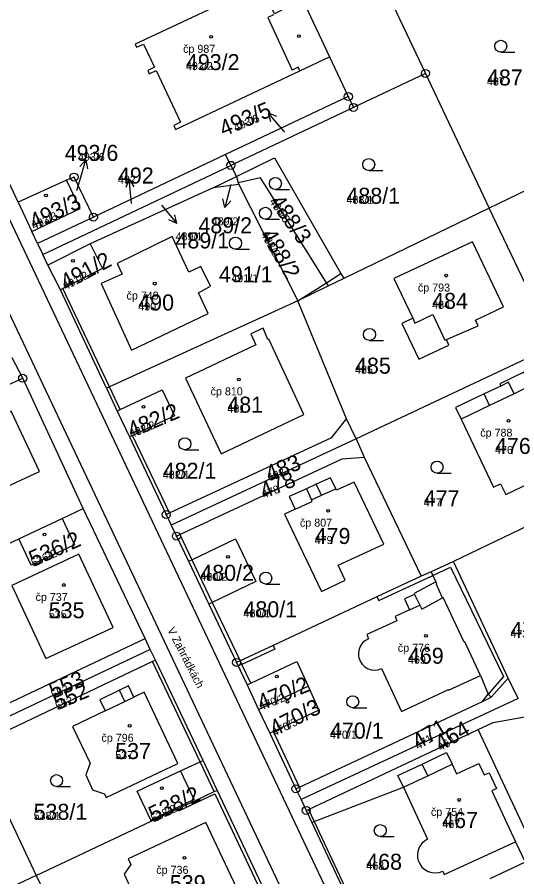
# Model space of a CAD drawing. Extents: x -763628 to -761565, y -976033 to -973833.
# Drawn here: x -761974.4 to -761912, y -974403.6 to -974296.1 of the extents above; entities that cross this region are included whole.
import ezdxf

# ---------------------------------------------------------------- set-up
doc = ezdxf.new("R2010")
doc.units = 0
for name, color, linetype in [('KN_cisla parcel 1000', 7, 'Continuous'), ('KN_cisla parcel 500', 7, 'Continuous'), ('KN_cisla parcel znacky', 7, 'Continuous'), ('KN_cisla popisna 500', 7, 'Continuous'), ('KN_hranice parcel', 7, 'Continuous'), ('KN_popisy', 7, 'Continuous'), ('KN_vnitrni kresba parcel', 7, 'Continuous'), ('KN_znacky bodu BP', 7, 'Continuous'), ('KN_znacky budov', 7, 'Continuous'), ('KN_znacky kultur', 7, 'Continuous')]:
    doc.layers.add(name, color=color, linetype=linetype)

msp = doc.modelspace()

# ---------------------------------------------------------------- linework, layer by layer
at = {"layer": 'KN_cisla parcel znacky'}
for p, q in [((-761941.12, -974310.37), (-761943.09, -974308.11)), ((-761943.09, -974308.11), (-761942.05, -974308.53)), ((-761943.09, -974308.11), (-761942.81, -974309.19)), ((-761941, -974310.5), (-761941.12, -974310.37)), ((-761966.7, -974316.86), (-761965.87, -974313.98)), ((-761965.87, -974313.98), (-761966.63, -974314.8)), ((-761965.87, -974313.98), (-761965.67, -974315.08)), ((-761966.97, -974317.82), (-761966.7, -974316.86)), ((-761960.45, -974316.4), (-761960.85, -974317.44)), ((-761960.14, -974319.38), (-761960.45, -974316.4)), ((-761960.45, -974316.4), (-761959.85, -974317.34)), ((-761947.74, -974317.04), (-761948.52, -974319.94)), ((-761948.52, -974319.94), (-761948.74, -974318.84)), ((-761960.13, -974319.44), (-761960.14, -974319.38)), ((-761956.41, -974319.62), (-761954.48, -974321.92)), ((-761948.52, -974319.94), (-761947.77, -974319.1)), ((-761954.48, -974321.92), (-761954.74, -974320.83)), ((-761954.48, -974321.92), (-761955.51, -974321.47))]:
    msp.add_line(p, q, dxfattribs=at)
at = {"layer": 'KN_hranice parcel'}
for p, q in [((-761938.82, -974293.9), (-761935.42, -974301.11)), ((-761974.31, -974319.25), (-761985.88, -974294.69)), ((-761935.42, -974301.11), (-761933.08, -974306.07)), ((-761923.46, -974303.18), (-761932.44, -974307.43)), ((-761923.46, -974303.18), (-761915.49, -974320.01)), ((-761933.08, -974306.07), (-761948.4, -974313.32)), ((-761933.08, -974306.07), (-761932.44, -974307.43)), ((-761932.44, -974307.43), (-761947.75, -974314.66)), ((-761897.5, -974311.28), (-761915.49, -974320.01)), ((-761948.4, -974313.32), (-761964.91, -974321.13)), ((-761947.75, -974314.66), (-761948.4, -974313.32)), ((-761971.24, -974325.78), (-761947.75, -974314.66)), ((-761947.75, -974314.66), (-761947.06, -974316.05)), ((-761968.28, -974316.51), (-761974.31, -974319.25)), ((-761949.97, -974317.47), (-761947.06, -974316.05)), ((-761947.06, -974316.05), (-761946.84, -974316.84)), ((-761946.84, -974316.84), (-761946.74, -974317.04)), ((-761949.97, -974317.47), (-761965.33, -974324.46)), ((-761946.74, -974317.04), (-761949.97, -974317.47)), ((-761946.74, -974317.04), (-761939.4, -974331.58)), ((-761974.31, -974319.25), (-761972.6, -974322.93)), ((-761915.49, -974320.01), (-761933.64, -974328.79)), ((-761907.32, -974337.15), (-761915.49, -974320.01)), ((-761964.91, -974321.13), (-761971.9, -974324.44)), ((-761971.9, -974324.44), (-761972.6, -974322.93)), ((-761971.9, -974324.44), (-761971.24, -974325.78)), ((-761965.33, -974324.46), (-761970.59, -974327.12)), ((-761970.59, -974327.12), (-761971.24, -974325.78)), ((-761969.04, -974330.2), (-761970.59, -974327.12)), ((-761935.57, -974329.72), (-761939.4, -974331.58)), ((-761933.64, -974328.79), (-761935.57, -974329.72)), ((-761963.28, -974342.49), (-761969.04, -974330.2)), ((-761933.31, -974346.32), (-761939.4, -974331.58)), ((-761907.32, -974337.15), (-761932.11, -974348.84)), ((-761973.75, -974341.26), (-761975.06, -974338.71)), ((-761973.75, -974341.26), (-761979.88, -974344.16)), ((-761966.19, -974357.54), (-761973.75, -974341.26)), ((-761963.28, -974342.49), (-761961.93, -974345.36)), ((-761961.93, -974345.36), (-761960.39, -974348.6)), ((-761932.11, -974348.84), (-761933.31, -974346.32)), ((-761960.39, -974348.6), (-761955.83, -974358.29)), ((-761932.11, -974348.84), (-761955.19, -974359.63)), ((-761932.11, -974348.84), (-761931.12, -974351.1)), ((-761931.12, -974351.1), (-761923.98, -974366)), ((-761899.23, -974354.19), (-761919.93, -974364.14)), ((-761968.82, -974358.78), (-761966.19, -974357.54)), ((-761958.47, -974373.77), (-761966.19, -974357.54)), ((-761974.24, -974361.32), (-761968.82, -974358.78)), ((-761955.83, -974358.29), (-761955.19, -974359.63)), ((-761955.19, -974359.63), (-761954.55, -974360.98)), ((-761988.79, -974368.13), (-761974.24, -974361.32)), ((-761954.55, -974360.98), (-761953.04, -974364.12)), ((-761953.04, -974364.12), (-761950.52, -974369.47)), ((-761919.93, -974364.14), (-761922.73, -974365.43)), ((-761913.1, -974378.74), (-761919.93, -974364.14)), ((-761922.73, -974365.43), (-761923.98, -974366)), ((-761950.52, -974369.47), (-761947.03, -974376.77)), ((-761957.81, -974375.16), (-761958.47, -974373.77)), ((-761957.81, -974375.16), (-761980.39, -974385.85)), ((-761957.18, -974376.49), (-761957.81, -974375.16)), ((-761951.23, -974389.02), (-761957.18, -974376.49)), ((-761947.03, -974376.77), (-761945.72, -974379.57)), ((-761915.26, -974381.12), (-761913.1, -974378.74)), ((-761911.89, -974381.27), (-761913.1, -974378.74)), ((-761945.72, -974379.57), (-761944.28, -974382.64)), ((-761944.28, -974382.64), (-761938.1, -974379.74)), ((-761911.89, -974381.27), (-761938.99, -974393.91)), ((-761944.28, -974382.64), (-761942.89, -974385.62)), ((-761942.89, -974385.62), (-761939.63, -974392.56)), ((-761979.33, -974388.07), (-761972.08, -974403.39)), ((-761949.47, -974392.73), (-761951.23, -974389.02)), ((-761941.77, -974409.04), (-761949.47, -974392.73)), ((-761939.63, -974392.56), (-761938.99, -974393.91)), ((-761938.99, -974393.91), (-761938.34, -974395.25)), ((-761938.34, -974395.25), (-761937.63, -974396.76)), ((-761972.08, -974403.39), (-761957.7, -974396.61)), ((-761937.63, -974396.76), (-761930.85, -974411.13)), ((-761911, -974401.72), (-761915.39, -974403.8)), ((-761972.08, -974403.39), (-761964.61, -974418.77))]:
    msp.add_line(p, q, dxfattribs=at)
for points in [[(-761923.09, -974277.75), (-761931, -974287.18), (-761923.46, -974303.18)], [(-761938.82, -974293.9), (-761942.3, -974295.72), (-761944, -974292.11), (-761944.15, -974292.18), (-761959.71, -974299.51), (-761959.52, -974299.91), (-761958.66, -974299.51), (-761957.29, -974302.41), (-761958.14, -974302.81), (-761957.95, -974303.22), (-761957.1, -974302.81), (-761954.03, -974309.28), (-761954.88, -974309.68), (-761954.65, -974310.18), (-761939.14, -974302.86), (-761935.42, -974301.11)], [(-761947.06, -974316.05), (-761942.32, -974313.74), (-761934, -974328.16), (-761933.64, -974328.79)], [(-761972.6, -974322.93), (-761966.57, -974320.05), (-761968.28, -974316.51)], [(-761964.91, -974321.13), (-761967.34, -974316.13), (-761968.28, -974316.51)], [(-761935.57, -974329.72), (-761935.82, -974329.32), (-761937.95, -974325.94), (-761944.07, -974316.22), (-761946.84, -974316.84)], [(-761951.51, -974327.28), (-761952.98, -974328.02), (-761955.07, -974323.53), (-761961.94, -974326.91), (-761961.33, -974328.24), (-761963.96, -974329.44), (-761960.15, -974337.76), (-761950.57, -974333.19), (-761951.79, -974330.57), (-761950.31, -974329.77), (-761951.51, -974327.28)], [(-761926.38, -974334.4), (-761924.26, -974338.88), (-761920.52, -974337.11), (-761920.84, -974336.43), (-761916.86, -974334.7), (-761917.18, -974334.02), (-761913.69, -974332.34), (-761917.58, -974324.22), (-761927.39, -974328.8), (-761925.04, -974333.77), (-761926.38, -974334.4)], [(-761965.33, -974324.46), (-761963.78, -974327.54), (-761968.75, -974330.05), (-761969.04, -974330.2)], [(-761939.4, -974331.58), (-761962.92, -974342.32), (-761963.28, -974342.49)], [(-761948.95, -974350.7), (-761938.63, -974345.8), (-761943.02, -974336.36), (-761943.14, -974336.42), (-761943.72, -974335), (-761945.27, -974335.73), (-761944.63, -974337.08), (-761953.43, -974341.25), (-761948.95, -974350.7)], [(-761907.17, -974351.14), (-761906.28, -974350.71), (-761910.36, -974342.2), (-761911.18, -974340.48), (-761914.17, -974341.96), (-761914.04, -974342.23), (-761916.12, -974343.22), (-761919.7, -974344.92), (-761919, -974346.37), (-761914.93, -974354.86), (-761914.06, -974354.44), (-761913.42, -974355.78), (-761906.53, -974352.48), (-761907.17, -974351.14)], [(-761961.93, -974345.36), (-761961.56, -974345.18), (-761956.33, -974342.7), (-761954.79, -974345.96), (-761960.02, -974348.42), (-761960.39, -974348.6)], [(-761984.59, -974346.39), (-761983.29, -974349.16), (-761981.91, -974352.09), (-761982.83, -974352.52), (-761980.74, -974356.97), (-761979.82, -974356.54), (-761979.76, -974356.68), (-761971.65, -974352.91), (-761975.18, -974345.39), (-761978.53, -974346.95), (-761979.88, -974344.16)], [(-761955.83, -974358.29), (-761955.41, -974358.09), (-761935.16, -974348.68), (-761933.31, -974346.32)], [(-761954.55, -974360.98), (-761954.14, -974360.79), (-761933.86, -974351.31), (-761931.12, -974351.1)], [(-761934.36, -974364.62), (-761928.66, -974362), (-761932.37, -974354.25), (-761934.57, -974355.26), (-761934.66, -974355.06), (-761935.29, -974353.69), (-761937.08, -974354.51), (-761938.32, -974355.07), (-761940.46, -974356.05), (-761939.73, -974357.63), (-761941.07, -974358.25), (-761936.44, -974367.9), (-761933.47, -974366.47), (-761934.36, -974364.62)], [(-761968.82, -974358.78), (-761967.28, -974362.08), (-761972.7, -974364.61), (-761974.24, -974361.32)], [(-761953.04, -974364.12), (-761952.64, -974363.93), (-761947.18, -974361.34), (-761944.64, -974366.67), (-761950.08, -974369.26), (-761950.52, -974369.47)], [(-761970.84, -974376.28), (-761962.47, -974372.39), (-761966.73, -974363.24), (-761975.1, -974367.14), (-761970.84, -974376.28)], [(-761923.98, -974366), (-761929.5, -974368.58), (-761942.47, -974374.64), (-761946.58, -974376.56), (-761947.03, -974376.77)], [(-761922.73, -974365.43), (-761922.51, -974365.89), (-761922.14, -974366.7), (-761924.86, -974368.17), (-761924.81, -974368.27), (-761926.05, -974368.83), (-761925.43, -974370.19), (-761927.25, -974371.02), (-761927.01, -974371.56), (-761930.79, -974373.28), (-761930.55, -974373.81)], [(-761981.48, -974383.55), (-761978.36, -974383.17), (-761958.47, -974373.77)], [(-761930.55, -974373.81), (-761930.95, -974374.03), (-761931.29, -974374.32), (-761931.55, -974374.69), (-761931.73, -974375.1), (-761931.81, -974375.55), (-761931.8, -974376), (-761931.76, -974376.16), (-761931.61, -974376.59), (-761931.37, -974376.97), (-761931.05, -974377.29), (-761930.67, -974377.53), (-761930.24, -974377.68), (-761929.8, -974377.73), (-761929.35, -974377.69), (-761928.92, -974377.54)], [(-761957.18, -974376.49), (-761957.55, -974376.66), (-761977.07, -974385.94), (-761979.33, -974388.07)], [(-761945.72, -974379.57), (-761945.27, -974379.36), (-761939.51, -974376.66), (-761938.1, -974379.74)], [(-761928.92, -974377.54), (-761926.43, -974382.88), (-761920.58, -974380.15), (-761920.55, -974380.23), (-761916.59, -974378.39), (-761915.6, -974380.75), (-761915.26, -974381.12)], [(-761965.88, -974390.81), (-761965.02, -974392.69), (-761963.54, -974393.19), (-761963.33, -974393.64), (-761954.37, -974389.38), (-761958.56, -974380.47), (-761959.87, -974381.1), (-761960.53, -974379.71), (-761961.65, -974380.24), (-761964.12, -974381.43), (-761963.46, -974382.82), (-761967.53, -974384.77), (-761965.33, -974389.35), (-761965.88, -974390.81)], [(-761938.1, -974379.74), (-761936.75, -974382.74), (-761942.44, -974385.41), (-761942.89, -974385.62)], [(-761939.63, -974392.56), (-761939.18, -974392.35), (-761916.34, -974381.63), (-761915.26, -974381.12)], [(-761938.34, -974395.25), (-761938.05, -974395.13), (-761916.87, -974385.16), (-761915.01, -974384.29), (-761910.84, -974383.53)], [(-761957.7, -974396.61), (-761957.76, -974396.47), (-761959.45, -974392.86), (-761954.04, -974390.31), (-761951.59, -974389.19), (-761951.23, -974389.02)], [(-761957.7, -974396.61), (-761954.35, -974395.03), (-761952.26, -974394.05), (-761949.83, -974392.9), (-761949.47, -974392.73)], [(-761937.63, -974396.76), (-761937.35, -974396.65), (-761926.21, -974392.34), (-761923.18, -974398.84)], [(-761960.26, -974402.03), (-761961.09, -974403.24), (-761960.11, -974405.3), (-761958.6, -974405.41), (-761956.01, -974410.93), (-761946.35, -974406.4), (-761950.89, -974396.76), (-761960.59, -974401.31), (-761960.26, -974402.03)], [(-761923.18, -974398.84), (-761923.58, -974399.09), (-761923.92, -974399.41), (-761924.19, -974399.8), (-761924.37, -974400.24), (-761924.45, -974400.7), (-761924.43, -974401.17), (-761924.35, -974401.52), (-761924.16, -974401.95), (-761923.88, -974402.34), (-761923.53, -974402.65), (-761923.12, -974402.88), (-761922.67, -974403.03), (-761922.2, -974403.07), (-761921.73, -974403.01), (-761921.29, -974402.86)], [(-761921.29, -974402.86), (-761921.11, -974403.27), (-761912.19, -974399.18), (-761911, -974401.72)], [(-761972.08, -974403.39), (-761992, -974412.76), (-761990.67, -974415.57)]]:
    msp.add_lwpolyline(points, dxfattribs=at)
at = {"layer": 'KN_vnitrni kresba parcel'}
for p, q in [((-761995.92, -974278.05), (-761920.49, -974437.58)), ((-761922.98, -974444.02), (-761996.73, -974288.1)), ((-761942.42, -974295.85), (-761943.15, -974296.19)), ((-761943.15, -974296.19), (-761940.08, -974302.75)), ((-761939.35, -974302.41), (-761940.08, -974302.75)), ((-761939.14, -974302.86), (-761939.35, -974302.41)), ((-761935.82, -974329.32), (-761934, -974328.16)), ((-761939.4, -974331.58), (-761935.82, -974329.32)), ((-761962.92, -974342.32), (-761968.75, -974330.05)), ((-761925.04, -974333.77), (-761924.76, -974334.37)), ((-761924.76, -974334.37), (-761922.52, -974333.31)), ((-761922.52, -974333.31), (-761921.01, -974336.5)), ((-761921.01, -974336.5), (-761920.84, -974336.43)), ((-761961.56, -974345.18), (-761962.92, -974342.32)), ((-761913.07, -974341.77), (-761914.04, -974342.23)), ((-761912.38, -974343.22), (-761913.07, -974341.77)), ((-761910.36, -974342.2), (-761912.38, -974343.22)), ((-761915.43, -974344.67), (-761916.12, -974343.22)), ((-761912.38, -974343.22), (-761915.43, -974344.67)), ((-761915.43, -974344.67), (-761919, -974346.37)), ((-761955.41, -974358.09), (-761960.02, -974348.42)), ((-761938.32, -974355.07), (-761937.7, -974356.45)), ((-761936.45, -974355.88), (-761937.08, -974354.51)), ((-761936.45, -974355.88), (-761934.66, -974355.06)), ((-761937.7, -974356.45), (-761936.45, -974355.88)), ((-761937.61, -974356.65), (-761937.7, -974356.45)), ((-761939.73, -974357.63), (-761937.61, -974356.65)), ((-761954.14, -974360.79), (-761952.64, -974363.93)), ((-761952.64, -974363.93), (-761950.08, -974369.26)), ((-761922.51, -974365.89), (-761920.33, -974364.88)), ((-761920.33, -974364.88), (-761913.72, -974378.53)), ((-761929.29, -974369.04), (-761922.51, -974365.89)), ((-761922.01, -974366.98), (-761922.14, -974366.7)), ((-761922.08, -974367.02), (-761922.01, -974366.98)), ((-761921.3, -974368.69), (-761922.08, -974367.02)), ((-761924.81, -974368.27), (-761924.14, -974369.6)), ((-761950.08, -974369.26), (-761946.58, -974376.56)), ((-761929.5, -974368.58), (-761929.29, -974369.04)), ((-761923.88, -974370.13), (-761921.3, -974368.69)), ((-761921.23, -974368.66), (-761921.3, -974368.69)), ((-761918.63, -974374.22), (-761921.23, -974368.66)), ((-761925.43, -974370.19), (-761924.14, -974369.6)), ((-761924.14, -974369.6), (-761923.88, -974370.13)), ((-761942.47, -974374.64), (-761942.26, -974375.09)), ((-761918.55, -974374.19), (-761918.63, -974374.22)), ((-761916.59, -974378.39), (-761918.55, -974374.19)), ((-761942.26, -974375.09), (-761946.37, -974377.01)), ((-761951.59, -974389.19), (-761957.55, -974376.66)), ((-761946.58, -974376.56), (-761946.37, -974377.01)), ((-761945.27, -974379.36), (-761946.37, -974377.01)), ((-761913.72, -974378.53), (-761915.6, -974380.75)), ((-761960.98, -974381.63), (-761961.65, -974380.24)), ((-761960.98, -974381.63), (-761959.87, -974381.1)), ((-761916.34, -974381.63), (-761915.6, -974380.75)), ((-761963.46, -974382.82), (-761960.98, -974381.63)), ((-761939.18, -974392.35), (-761942.44, -974385.41)), ((-761909.47, -974400.99), (-761916.87, -974385.16)), ((-761923.85, -974389.46), (-761920.8, -974388.04)), ((-761920.8, -974388.04), (-761920.12, -974389.49)), ((-761949.83, -974392.9), (-761951.59, -974389.19)), ((-761926.89, -974390.88), (-761923.85, -974389.46)), ((-761923.17, -974390.92), (-761923.85, -974389.46)), ((-761923.17, -974390.92), (-761920.12, -974389.49)), ((-761920.12, -974389.49), (-761919.56, -974390.69)), ((-761919.56, -974390.69), (-761916.77, -974389.38)), ((-761916.77, -974389.38), (-761916.1, -974390.82)), ((-761952.32, -974393.91), (-761954.04, -974390.31)), ((-761926.21, -974392.34), (-761926.89, -974390.88)), ((-761926.21, -974392.34), (-761923.17, -974390.92)), ((-761916.1, -974390.82), (-761915.51, -974390.54)), ((-761915.51, -974390.54), (-761914.59, -974392.52)), ((-761914.59, -974392.52), (-761915.17, -974392.79)), ((-761915.17, -974392.79), (-761912.19, -974399.18)), ((-761952.32, -974393.91), (-761957.76, -974396.47)), ((-761954.23, -974395.3), (-761949.75, -974393.19)), ((-761949.75, -974393.19), (-761942.18, -974409.23)), ((-761954.35, -974395.03), (-761954.23, -974395.3)), ((-761938.05, -974395.13), (-761937.35, -974396.65)), ((-761937.35, -974396.65), (-761930.58, -974411))]:
    msp.add_line(p, q, dxfattribs=at)
at = {"layer": 'KN_znacky bodu BP'}
for centre, radius in [((-761923.46, -974303.18), 0.5), ((-761923.46, -974303.18), 0.0303), ((-761933.08, -974306.07), 0.5), ((-761933.08, -974306.07), 0.0303), ((-761932.44, -974307.43), 0.5), ((-761932.44, -974307.43), 0.0303), ((-761947.75, -974314.66), 0.5), ((-761947.75, -974314.66), 0.0303), ((-761967.34, -974316.13), 0.5), ((-761967.34, -974316.13), 0.0303), ((-761964.91, -974321.13), 0.5), ((-761964.91, -974321.13), 0.0303), ((-761973.75, -974341.26), 0.5), ((-761973.75, -974341.26), 0.0303), ((-761955.83, -974358.29), 0.5), ((-761955.83, -974358.29), 0.0303), ((-761954.55, -974360.98), 0.5), ((-761954.55, -974360.98), 0.0303), ((-761947.03, -974376.77), 0.5), ((-761947.03, -974376.77), 0.0303), ((-761939.63, -974392.56), 0.5), ((-761939.63, -974392.56), 0.0303), ((-761938.34, -974395.25), 0.5), ((-761938.34, -974395.25), 0.0303)]:
    msp.add_circle(centre, radius, dxfattribs=at)
at = {"layer": 'KN_znacky budov'}
for centre in [(-761950.2, -974298.61), (-761939.25, -974298.52), (-761970.84, -974318.42), (-761967.47, -974326.59), (-761920.87, -974328.44), (-761957.26, -974329.44), (-761946.76, -974341.41), (-761958.65, -974344.84), (-761913.08, -974346.57), (-761935.6, -974357.82), (-761971.03, -974360.79), (-761948.11, -974363.57), (-761968.62, -974367.1), (-761923.38, -974373.45), (-761942.01, -974378.53), (-761940.67, -974381.68), (-761960.39, -974384.69), (-761956.36, -974392.47), (-761919.24, -974393.95), (-761953.54, -974401.19)]:
    msp.add_circle(centre, 0.175, dxfattribs=at)
at = {"layer": 'KN_znacky kultur'}
for p, q in [((-761914.04, -974300.53), (-761912.29, -974300.53)), ((-761930.53, -974315.31), (-761928.78, -974315.31)), ((-761942.19, -974317.68), (-761940.44, -974317.68)), ((-761943.44, -974321.4), (-761941.69, -974321.4)), ((-761947.17, -974325.13), (-761945.42, -974325.13)), ((-761930.44, -974336.54), (-761928.69, -974336.54)), ((-761953.5, -974350.2), (-761951.75, -974350.2)), ((-761922, -974353.12), (-761920.25, -974353.12)), ((-761943.39, -974366.98), (-761941.64, -974366.98)), ((-761932.53, -974382.42), (-761930.78, -974382.42)), ((-761969.51, -974392.28), (-761967.76, -974392.28)), ((-761929.09, -974398.52), (-761927.34, -974398.52))]:
    msp.add_line(p, q, dxfattribs=at)
for centre in [(-761914.04, -974299.78), (-761930.53, -974314.56), (-761942.19, -974316.93), (-761943.44, -974320.65), (-761947.17, -974324.38), (-761930.44, -974335.79), (-761953.5, -974349.45), (-761922, -974352.37), (-761943.39, -974366.23), (-761932.53, -974381.67), (-761969.51, -974391.53), (-761929.09, -974397.77)]:
    msp.add_circle(centre, 0.75, dxfattribs=at)

# ---------------------------------------------------------------- texts
at = {"layer": 'KN_cisla parcel 1000'}
for s, p in [('493/2', (-761953.36, -974302.76)), ('487', (-761915.76, -974304.68)), ('493/6', (-761968.5, -974314.1)), ('492', (-761961.85, -974316.93)), ('488/1', (-761933.31, -974319.46)), ('489/2', (-761951.8, -974323.15)), ('489/1', (-761954.66, -974325.04)), ('491/1', (-761949.24, -974329.27)), ('490', (-761959.31, -974332.79)), ('484', (-761922.61, -974332.59)), ('485', (-761932.24, -974340.69)), ('481', (-761948.19, -974345.56)), ('476', (-761914.76, -974350.72)), ('482/1', (-761956.25, -974353.82)), ('477', (-761923.66, -974357.27)), ('479', (-761937.28, -974361.97)), ('480/2', (-761951.56, -974366.57)), ('535', (-761970.49, -974371.25)), ('480/1', (-761946.17, -974371.13)), ('473', (-761912.83, -974373.7)), ('469', (-761925.63, -974376.93)), ('470/1', (-761935.37, -974386.29)), ('537', (-761962.19, -974388.84)), ('538/1', (-761972.38, -974396.43)), ('467', (-761921.35, -974397.46)), ('468', (-761930.84, -974402.67)), ('539', (-761955.37, -974405.34))]:
    msp.add_text(s, height=2, dxfattribs=at).set_placement(p)
for s, rotation, p in [('493/5', 23, (-761948.66, -974311.09)), ('493/3', 25, (-761972.34, -974322.72)), ('488/3', 305, (-761943, -974319.2)), ('488/2', 300, (-761944.05, -974323.3)), ('491/2', 28, (-761968.38, -974330.28)), ('482/2', 23, (-761960.15, -974348.75)), ('483', 22, (-761942.95, -974354.21)), ('478', 22, (-761943.62, -974356.33)), ('536/2', 24, (-761972.42, -974364.85)), ('553', 23, (-761969.94, -974381.32)), ('470/2', 22, (-761943.97, -974382.81)), ('552', 23, (-761969.41, -974382.75)), ('470/3', 27, (-761942.29, -974386.05)), ('471', 31, (-761924.36, -974387.7)), ('464', 30, (-761921.55, -974387.89)), ('538/2', 25, (-761957.45, -974396.78))]:
    msp.add_text(s, height=2, rotation=rotation, dxfattribs=at).set_placement(p)
at = {"layer": 'KN_cisla parcel 500'}
for s, p in [('493/2', (-761953.36, -974302.76)), ('487', (-761915.76, -974304.68)), ('493/6', (-761966.85, -974314.1)), ('492', (-761961.85, -974316.93)), ('488/1', (-761933.31, -974319.46)), ('489/2', (-761950.15, -974322.15)), ('489/1', (-761954.66, -974324.04)), ('491/1', (-761947.69, -974329.27)), ('490', (-761959.31, -974332.79)), ('484', (-761922.61, -974332.59)), ('485', (-761932.24, -974340.69)), ('481', (-761948.19, -974345.56)), ('476', (-761914.76, -974350.72)), ('482/1', (-761956.25, -974353.82)), ('477', (-761923.66, -974357.27)), ('479', (-761937.28, -974361.97)), ('480/2', (-761951.56, -974366.57)), ('535', (-761970.49, -974371.25)), ('480/1', (-761946.17, -974371.13)), ('473', (-761912.83, -974373.7)), ('469', (-761925.63, -974376.93)), ('470/1', (-761935.37, -974386.29)), ('537', (-761962.19, -974388.84)), ('538/1', (-761972.38, -974396.43)), ('467', (-761921.35, -974397.46)), ('468', (-761930.84, -974402.67))]:
    msp.add_text(s, height=1, dxfattribs=at).set_placement(p)
for s, rotation, p in [('493/5', 23, (-761947.14, -974310.44)), ('488/3', 305, (-761943, -974319.2)), ('493/3', 25, (-761972.34, -974322.72)), ('488/2', 300, (-761944.05, -974323.3)), ('491/2', 28, (-761968.38, -974330.28)), ('482/2', 23, (-761960.15, -974348.75)), ('483', 22, (-761942.95, -974354.21)), ('478', 22, (-761943.62, -974356.33)), ('536/2', 24, (-761972.42, -974364.85)), ('553', 23, (-761969.94, -974381.32)), ('552', 23, (-761969.41, -974382.75)), ('470/2', 22, (-761943.97, -974382.81)), ('470/3', 27, (-761942.29, -974386.05)), ('471', 31, (-761924.36, -974387.7)), ('464', 30, (-761921.55, -974387.89)), ('538/2', 25, (-761957.45, -974396.78))]:
    msp.add_text(s, height=1, rotation=rotation, dxfattribs=at).set_placement(p)
at = {"layer": 'KN_cisla popisna 500'}
for s, p in [('čp 987', (-761953.72, -974300.6)), ('čp 793', (-761924.39, -974330.43)), ('čp 749', (-761960.78, -974331.43)), ('čp 810', (-761950.28, -974343.4)), ('čp 788', (-761916.6, -974348.56)), ('čp 807', (-761939.12, -974359.81)), ('čp 737', (-761972.14, -974369.09)), ('čp 776', (-761926.9, -974375.44)), ('čp 796', (-761963.91, -974386.68)), ('čp 754', (-761922.76, -974395.94)), ('čp 736', (-761957.06, -974403.18))]:
    msp.add_text(s, height=1, dxfattribs=at).set_placement(p)
at = {"layer": 'KN_popisy'}
msp.add_text('V Zahrádkách', height=1, rotation=297, dxfattribs=at).set_placement((-761955.71, -974372.68))

doc.saveas('drawing.dxf')
